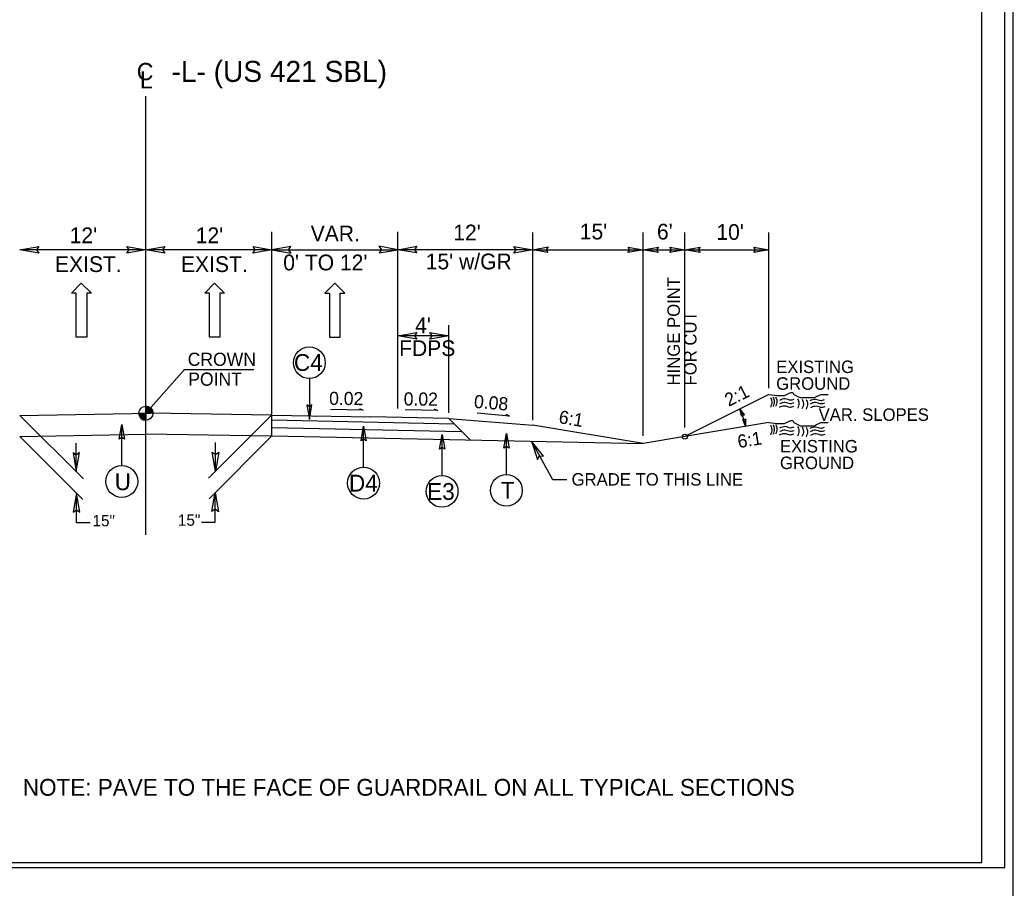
# Model space of a CAD drawing. Extents: x 573813 to 575363, y -54752 to -53123.
# Drawn here: x 574899.2 to 575006.7, y -53340.7 to -53246.8 of the extents above; entities that cross this region are included whole.
import ezdxf

# ---------------------------------------------------------------- set-up
doc = ezdxf.new("R2010")
doc.units = 0
for name, color, linetype in [('Old_Level_1', 7, 'Continuous'), ('Old_Level_11', 7, 'Continuous'), ('Old_Level_2', 7, 'Continuous'), ('Old_Level_3', 7, 'Continuous'), ('Old_Level_4', 7, 'Continuous'), ('Prop Pavement Schedule Description CELL', 7, 'Continuous'), ('Sheet Plot Border Inside CELL', 7, 'Continuous'), ('Sheet Plot Border Outside CELL', 7, 'Continuous'), ('Sheet Typical CELL', 7, 'Continuous'), ('Typical Grade Point Symbol CELL', 7, 'Continuous'), ('Typical ID Circle CELL', 7, 'Continuous'), ('Typical Terminator CELL', 7, 'Continuous'), ('Typical Text ID Circle CELL', 7, 'Continuous')]:
    doc.layers.add(name, color=color, linetype=linetype)

msp = doc.modelspace()

# ---------------------------------------------------------------- linework, layer by layer
at = {"layer": 'Old_Level_1'}
for p, q in [((574980.29, -53287.31), (574971.2, -53291.86)), ((574899.22, -53289.56), (574913.38, -53289.32)), ((574926.51, -53289.54), (574913.38, -53289.32)), ((574936.37, -53288.99), (574932.86, -53288.92)), ((574935.99, -53288.8), (574936.37, -53288.99)), ((574944.45, -53289.04), (574940.93, -53288.97)), ((574944.07, -53288.85), (574944.45, -53289.04)), ((574952.2, -53289.63), (574948.7, -53289.33)), ((574951.84, -53289.41), (574952.2, -53289.63)), ((574926.51, -53291.78), (574926.51, -53289.5)), ((574926.51, -53289.54), (574937.21, -53289.73)), ((574946.24, -53290.5), (574926.51, -53290.09)), ((574945.64, -53289.9), (574937.21, -53289.73)), ((574945.64, -53289.9), (574954.74, -53290.62)), ((574945.64, -53289.9), (574947.96, -53292.22)), ((574980.29, -53290.34), (574971.2, -53291.86)), ((574899.22, -53291.83), (574912.87, -53291.58)), ((574926.47, -53291.82), (574912.87, -53291.58)), ((574926.51, -53290.86), (574947.03, -53291.29)), ((574966.66, -53292.61), (574954.74, -53290.62)), ((574926.51, -53291.78), (574966.66, -53292.61)), ((574971.2, -53291.86), (574966.66, -53292.61))]:
    msp.add_line(p, q, dxfattribs=at)
for points in [[(574980.29, -53287.31), (574981.19, -53287.42), (574981.41, -53287.42), (574981.75, -53287.42), (574981.97, -53287.42), (574982.2, -53287.31), (574982.42, -53287.2), (574982.64, -53287.08), (574982.87, -53287.08), (574982.98, -53287.31), (574983.21, -53287.42), (574983.43, -53287.53), (574983.65, -53287.64), (574983.88, -53287.64), (574984.1, -53287.64), (574984.33, -53287.64), (574984.55, -53287.64), (574984.77, -53287.64), (574985, -53287.64), (574985.22, -53287.64), (574985.45, -53287.53), (574985.67, -53287.42), (574985.9, -53287.31), (574986.23, -53287.31), (574986.46, -53287.31), (574986.68, -53287.31)], [(574980.29, -53290.34), (574981.19, -53290.45), (574981.41, -53290.45), (574981.75, -53290.45), (574981.97, -53290.45), (574982.2, -53290.34), (574982.42, -53290.23), (574982.64, -53290.11), (574982.87, -53290.11), (574982.98, -53290.34), (574983.21, -53290.45), (574983.43, -53290.56), (574983.65, -53290.68), (574983.88, -53290.68), (574984.1, -53290.68), (574984.33, -53290.68), (574984.55, -53290.68), (574984.77, -53290.68), (574985, -53290.68), (574985.22, -53290.68), (574985.45, -53290.56), (574985.67, -53290.45), (574985.9, -53290.34), (574986.23, -53290.34), (574986.46, -53290.34), (574986.68, -53290.34)]]:
    msp.add_lwpolyline(points, dxfattribs=at)
msp.add_circle((574971.2, -53291.86), 0.27, dxfattribs=at)
msp.add_arc((574970.81, -53291.96), 7.04, 9.8122, 26.0666, dxfattribs=at)
at = {"layer": 'Old_Level_11'}
for p, q in [((574926.51, -53286.87), (574926.51, -53269.7)), ((574940.14, -53288.81), (574940.14, -53269.7)), ((574954.74, -53290.06), (574954.74, -53269.76)), ((574966.68, -53291.79), (574966.68, -53269.76)), ((574971.2, -53290.87), (574971.2, -53269.76)), ((574980.29, -53286.6), (574980.29, -53269.76)), ((574912.87, -53271.65), (574899.22, -53271.65)), ((574926.51, -53271.65), (574912.87, -53271.65)), ((574926.51, -53271.64), (574940.14, -53271.64)), ((574954.73, -53271.64), (574940.14, -53271.64)), ((574954.73, -53271.64), (574965.78, -53271.64)), ((574965.78, -53271.64), (574971.24, -53271.64)), ((574971.24, -53271.64), (574980.33, -53271.64)), ((574926.51, -53289.43), (574926.51, -53278.91)), ((574926.51, -53289.08), (574926.51, -53279.03)), ((574945.65, -53289.27), (574945.65, -53279.79)), ((574945.65, -53280.96), (574940.14, -53280.96)), ((574912.87, -53289.32), (574917.03, -53284.59)), ((574917.03, -53284.59), (574924.53, -53284.59)), ((574899.23, -53289.56), (574906.1, -53296.44)), ((574926.51, -53289.5), (574919.64, -53296.37)), ((574899.23, -53291.84), (574906.04, -53298.65)), ((574905.33, -53295.64), (574905.33, -53292.57)), ((574926.51, -53291.78), (574919.7, -53298.58)), ((574920.41, -53295.58), (574920.41, -53292.51)), ((574956.92, -53296.55), (574954.58, -53292.36)), ((574958.43, -53296.55), (574956.92, -53296.55)), ((574905.37, -53301.19), (574905.37, -53297.98)), ((574920.37, -53301.13), (574920.37, -53297.92)), ((574906.84, -53301.19), (574905.37, -53301.19)), ((574918.9, -53301.13), (574920.37, -53301.13))]:
    msp.add_line(p, q, dxfattribs=at)
for points in [[(574901.27, -53272), (574899.22, -53271.65), (574901.28, -53271.29), (574901.02, -53271.65)], [(574910.82, -53271.3), (574912.87, -53271.65), (574910.81, -53272.01), (574911.07, -53271.65)], [(574914.91, -53272), (574912.87, -53271.65), (574914.92, -53271.29), (574914.66, -53271.65)], [(574924.46, -53271.3), (574926.51, -53271.65), (574924.45, -53272.01), (574924.71, -53271.65)], [(574928.56, -53271.28), (574926.51, -53271.64), (574928.57, -53272), (574928.31, -53271.64)], [(574938.1, -53271.99), (574940.14, -53271.64), (574938.08, -53271.27), (574938.35, -53271.64)], [(574942.19, -53271.99), (574940.14, -53271.64), (574942.2, -53271.27), (574941.94, -53271.64)], [(574952.69, -53271.28), (574954.73, -53271.64), (574952.68, -53272), (574952.94, -53271.64)], [(574956.37, -53271.92), (574954.73, -53271.64), (574956.38, -53271.34), (574956.17, -53271.64)], [(574965.04, -53271.35), (574966.68, -53271.64), (574965.03, -53271.93), (574965.24, -53271.64)], [(574968.31, -53271.92), (574966.68, -53271.64), (574968.32, -53271.35), (574968.11, -53271.64)], [(574969.56, -53271.35), (574971.2, -53271.64), (574969.55, -53271.93), (574969.76, -53271.64)], [(574972.83, -53271.92), (574971.2, -53271.64), (574972.84, -53271.35), (574972.63, -53271.64)], [(574978.65, -53271.35), (574980.29, -53271.64), (574978.64, -53271.93), (574978.85, -53271.64)], [(574942.19, -53281.31), (574940.14, -53280.96), (574942.2, -53280.6), (574941.94, -53280.96)], [(574943.61, -53280.61), (574945.65, -53280.96), (574943.6, -53281.32), (574943.86, -53280.96)], [(574977.37, -53289.67), (574977.13, -53288.87), (574977.63, -53289.55), (574977.45, -53289.52)], [(574977.75, -53289.93), (574977.75, -53290.76), (574977.46, -53289.98), (574977.62, -53290.06)], [(574955.88, -53293.98), (574954.58, -53292.36), (574955.26, -53294.34), (574955.45, -53293.93)], [(574904.98, -53293.6), (574905.33, -53295.64), (574905.7, -53293.59), (574905.33, -53293.85)], [(574920.76, -53293.54), (574920.41, -53295.58), (574920.04, -53293.53), (574920.41, -53293.79)], [(574905.72, -53300.03), (574905.37, -53297.98), (574905.01, -53300.04), (574905.37, -53299.78)], [(574920.02, -53299.96), (574920.37, -53297.92), (574920.73, -53299.98), (574920.37, -53299.71)]]:
    msp.add_lwpolyline(points, close=True, dxfattribs=at)
at = {"layer": 'Old_Level_2'}
for p, q in [((574912.87, -53272.15), (574912.87, -53255.01)), ((574912.87, -53302.5), (574912.87, -53272.15))]:
    msp.add_line(p, q, dxfattribs=at)
for points in [[(574980.45, -53287.63), (574980.6, -53288.08), (574980.44, -53288.68)], [(574980.45, -53287.63), (574980.6, -53288.08), (574980.44, -53288.68)], [(574980.71, -53287.58), (574980.87, -53288.03), (574980.7, -53288.63)], [(574980.71, -53287.58), (574980.87, -53288.03), (574980.7, -53288.63)], [(574981, -53287.55), (574981.15, -53288), (574980.99, -53288.6)], [(574981, -53287.55), (574981.15, -53288), (574980.99, -53288.6)], [(574981.48, -53287.9), (574982.03, -53287.74), (574982.61, -53287.89), (574983.02, -53287.8)], [(574981.48, -53287.9), (574982.03, -53287.74), (574982.61, -53287.89), (574983.02, -53287.8)], [(574981.48, -53288.28), (574982.02, -53288.13), (574982.6, -53288.27), (574983.02, -53288.18)], [(574981.48, -53288.28), (574982.02, -53288.13), (574982.6, -53288.27), (574983.02, -53288.18)], [(574983.39, -53287.77), (574983.54, -53288.22), (574983.38, -53288.82)], [(574983.39, -53287.77), (574983.54, -53288.22), (574983.38, -53288.82)], [(574983.87, -53287.81), (574984.02, -53288.26), (574983.86, -53288.86)], [(574983.87, -53287.81), (574984.02, -53288.26), (574983.86, -53288.86)], [(574984.31, -53287.85), (574984.47, -53288.3), (574984.3, -53288.9)], [(574984.31, -53287.85), (574984.47, -53288.3), (574984.3, -53288.9)], [(574984.76, -53287.95), (574985.31, -53287.8), (574985.89, -53287.94), (574986.31, -53287.85)], [(574984.76, -53287.95), (574985.31, -53287.8), (574985.89, -53287.94), (574986.31, -53287.85)], [(574984.78, -53288.3), (574985.33, -53288.14), (574985.9, -53288.29), (574986.32, -53288.19)], [(574984.78, -53288.3), (574985.33, -53288.14), (574985.9, -53288.29), (574986.32, -53288.19)], [(574981.43, -53288.67), (574981.98, -53288.51), (574982.56, -53288.66), (574982.98, -53288.56)], [(574981.43, -53288.67), (574981.98, -53288.51), (574982.56, -53288.66), (574982.98, -53288.56)], [(574984.83, -53288.69), (574985.38, -53288.54), (574985.96, -53288.68), (574986.38, -53288.59)], [(574984.83, -53288.69), (574985.38, -53288.54), (574985.96, -53288.68), (574986.38, -53288.59)], [(574980.45, -53290.63), (574980.6, -53291.08), (574980.44, -53291.68)], [(574980.45, -53290.63), (574980.6, -53291.08), (574980.44, -53291.68)], [(574980.71, -53290.57), (574980.87, -53291.03), (574980.7, -53291.63)], [(574980.71, -53290.57), (574980.87, -53291.03), (574980.7, -53291.63)], [(574981, -53290.54), (574981.15, -53291), (574980.99, -53291.59)], [(574981, -53290.54), (574981.15, -53291), (574980.99, -53291.59)], [(574981.43, -53291.66), (574981.98, -53291.51), (574982.56, -53291.65), (574982.98, -53291.56)], [(574981.43, -53291.66), (574981.98, -53291.51), (574982.56, -53291.65), (574982.98, -53291.56)], [(574981.48, -53290.9), (574982.03, -53290.74), (574982.61, -53290.89), (574983.02, -53290.79)], [(574981.48, -53290.9), (574982.03, -53290.74), (574982.61, -53290.89), (574983.02, -53290.79)], [(574981.48, -53291.28), (574982.02, -53291.12), (574982.6, -53291.27), (574983.02, -53291.18)], [(574981.48, -53291.28), (574982.02, -53291.12), (574982.6, -53291.27), (574983.02, -53291.18)], [(574983.39, -53290.77), (574983.54, -53291.22), (574983.38, -53291.82)], [(574983.39, -53290.77), (574983.54, -53291.22), (574983.38, -53291.82)], [(574983.87, -53290.8), (574984.02, -53291.26), (574983.86, -53291.86)], [(574983.87, -53290.8), (574984.02, -53291.26), (574983.86, -53291.86)], [(574984.31, -53290.84), (574984.47, -53291.3), (574984.3, -53291.89)], [(574984.31, -53290.84), (574984.47, -53291.3), (574984.3, -53291.89)], [(574984.76, -53290.95), (574985.31, -53290.79), (574985.89, -53290.94), (574986.31, -53290.85)], [(574984.76, -53290.95), (574985.31, -53290.79), (574985.89, -53290.94), (574986.31, -53290.85)], [(574984.78, -53291.29), (574985.33, -53291.13), (574985.9, -53291.28), (574986.32, -53291.19)], [(574984.78, -53291.29), (574985.33, -53291.13), (574985.9, -53291.28), (574986.32, -53291.19)], [(574984.83, -53291.69), (574985.38, -53291.53), (574985.96, -53291.68), (574986.38, -53291.59)], [(574984.83, -53291.69), (574985.38, -53291.53), (574985.96, -53291.68), (574986.38, -53291.59)]]:
    msp.add_spline(points, degree=3, dxfattribs=at)
at = {"layer": 'Old_Level_4'}
for p, q in [((574904.82, -53276.32), (574905.88, -53275.25)), ((574905.88, -53275.25), (574906.97, -53276.32)), ((574919.23, -53276.32), (574920.28, -53275.25)), ((574920.28, -53275.25), (574921.37, -53276.32)), ((574933.33, -53275.25), (574932.24, -53276.32)), ((574934.39, -53276.32), (574933.33, -53275.25)), ((574905.33, -53276.32), (574904.82, -53276.32)), ((574905.33, -53281.1), (574905.33, -53276.32)), ((574906.97, -53276.32), (574906.46, -53276.32)), ((574906.46, -53276.32), (574906.46, -53281.1)), ((574919.74, -53276.32), (574919.23, -53276.32)), ((574919.74, -53281.1), (574919.74, -53276.32)), ((574921.37, -53276.32), (574920.86, -53276.32)), ((574920.86, -53276.32), (574920.86, -53281.1)), ((574932.24, -53276.32), (574932.75, -53276.32)), ((574932.75, -53276.32), (574932.75, -53281.1)), ((574933.88, -53281.1), (574933.88, -53276.32)), ((574933.88, -53276.32), (574934.39, -53276.32)), ((574906.46, -53281.1), (574905.33, -53281.1)), ((574920.86, -53281.1), (574919.74, -53281.1)), ((574932.75, -53281.1), (574933.88, -53281.1))]:
    msp.add_line(p, q, dxfattribs=at)
at = {"layer": 'Sheet Plot Border Inside CELL'}
msp.add_lwpolyline([(575005.81, -53127.33), (574672.33, -53127.33), (574672.33, -53338.46), (575005.81, -53338.46)], close=True, dxfattribs=at)
at = {"layer": 'Sheet Plot Border Outside CELL'}
msp.add_line((575006.71, -53342.95), (575006.71, -53122.83), dxfattribs=at)
msp.add_lwpolyline([(575006.71, -53122.83), (574669.73, -53122.83), (574669.73, -53342.95), (575006.71, -53342.95)], close=True, dxfattribs=at)
at = {"layer": 'Sheet Typical CELL'}
msp.add_lwpolyline([(575003.31, -53127.84), (574703.15, -53127.84), (574703.15, -53337.95), (575003.31, -53337.95)], close=True, dxfattribs=at)
at = {"layer": 'Typical Grade Point Symbol CELL'}
for p, q in [((574912.1, -53289.32), (574912.87, -53289.32)), ((574912.86, -53290.09), (574912.87, -53289.32)), ((574912.87, -53289.32), (574912.86, -53290.09)), ((574912.87, -53289.32), (574912.87, -53288.56)), ((574913.63, -53289.32), (574912.87, -53289.32))]:
    msp.add_line(p, q, dxfattribs=at)
for points in [[(574912.11, -53289.32), (574912.11, -53289.41)], [(574912.12, -53289.32), (574912.12, -53289.5)], [(574912.14, -53289.32), (574912.14, -53289.55)], [(574912.15, -53289.32), (574912.15, -53289.6)], [(574912.17, -53289.32), (574912.17, -53289.63)], [(574912.18, -53289.32), (574912.18, -53289.67)], [(574912.2, -53289.32), (574912.2, -53289.69)], [(574912.21, -53289.32), (574912.21, -53289.72)], [(574912.23, -53289.32), (574912.23, -53289.75)], [(574912.24, -53289.32), (574912.24, -53289.77)], [(574912.26, -53289.32), (574912.26, -53289.79)], [(574912.27, -53289.32), (574912.27, -53289.81)], [(574912.29, -53289.32), (574912.29, -53289.83)], [(574912.31, -53289.32), (574912.31, -53289.84)], [(574912.32, -53289.32), (574912.32, -53289.86)], [(574912.34, -53289.32), (574912.34, -53289.87)], [(574912.35, -53289.32), (574912.35, -53289.89)], [(574912.37, -53289.32), (574912.37, -53289.9)], [(574912.38, -53289.32), (574912.38, -53289.91)], [(574912.4, -53289.32), (574912.4, -53289.93)], [(574912.41, -53289.32), (574912.41, -53289.94)], [(574912.43, -53289.32), (574912.43, -53289.95)], [(574912.44, -53289.32), (574912.44, -53289.96)], [(574912.46, -53289.32), (574912.46, -53289.97)], [(574912.47, -53289.32), (574912.47, -53289.98)], [(574912.49, -53289.32), (574912.49, -53289.99)], [(574912.5, -53289.32), (574912.5, -53290)], [(574912.52, -53289.32), (574912.52, -53290)], [(574912.53, -53289.32), (574912.53, -53290.01)], [(574912.55, -53289.32), (574912.55, -53290.02)], [(574912.56, -53289.32), (574912.56, -53290.03)], [(574912.58, -53289.32), (574912.58, -53290.03)], [(574912.6, -53289.32), (574912.6, -53290.04)], [(574912.61, -53289.32), (574912.61, -53290.04)], [(574912.63, -53289.32), (574912.63, -53290.05)], [(574912.64, -53289.32), (574912.64, -53290.05)], [(574912.66, -53289.32), (574912.66, -53290.06)], [(574912.67, -53289.32), (574912.67, -53290.06)], [(574912.69, -53289.32), (574912.69, -53290.07)], [(574912.7, -53289.32), (574912.7, -53290.07)], [(574912.72, -53289.32), (574912.72, -53290.07)], [(574912.73, -53289.32), (574912.73, -53290.08)], [(574912.75, -53289.32), (574912.75, -53290.08)], [(574912.76, -53289.32), (574912.76, -53290.08)], [(574912.78, -53289.32), (574912.78, -53290.08)], [(574912.79, -53289.32), (574912.79, -53290.08)], [(574912.81, -53289.32), (574912.81, -53290.09)], [(574912.82, -53289.32), (574912.82, -53290.09)], [(574912.84, -53289.32), (574912.84, -53290.09)], [(574912.85, -53289.32), (574912.85, -53290.09), (574912.85, -53290.09)], [(574912.87, -53288.56), (574912.87, -53288.56), (574912.87, -53289.32)], [(574912.89, -53288.56), (574912.89, -53289.32)], [(574912.9, -53288.56), (574912.9, -53289.32)], [(574912.92, -53288.56), (574912.92, -53289.32)], [(574912.93, -53288.56), (574912.93, -53289.32)], [(574912.95, -53288.57), (574912.95, -53289.32)], [(574912.97, -53288.57), (574912.97, -53289.32)], [(574912.98, -53288.57), (574912.98, -53289.32)], [(574913, -53288.57), (574913, -53289.32)], [(574913.01, -53288.57), (574913.01, -53289.32)], [(574913.03, -53288.58), (574913.03, -53289.32)], [(574913.04, -53288.58), (574913.04, -53289.32)], [(574913.06, -53288.59), (574913.06, -53289.32)], [(574913.07, -53288.59), (574913.07, -53289.32)], [(574913.09, -53288.59), (574913.09, -53289.32)], [(574913.1, -53288.6), (574913.1, -53289.32)], [(574913.12, -53288.6), (574913.12, -53289.32)], [(574913.13, -53288.61), (574913.13, -53289.32)], [(574913.15, -53288.62), (574913.15, -53289.32)], [(574913.16, -53288.62), (574913.16, -53289.32)], [(574913.18, -53288.63), (574913.18, -53289.32)], [(574913.19, -53288.64), (574913.19, -53289.32)], [(574913.21, -53288.64), (574913.21, -53289.32)], [(574913.22, -53288.65), (574913.22, -53289.32)], [(574913.24, -53288.66), (574913.24, -53289.32)], [(574913.26, -53288.67), (574913.26, -53289.32)], [(574913.27, -53288.68), (574913.27, -53289.32)], [(574913.29, -53288.69), (574913.29, -53289.32)], [(574913.3, -53288.7), (574913.3, -53289.32)], [(574913.32, -53288.71), (574913.32, -53289.32)], [(574913.33, -53288.72), (574913.33, -53289.32)], [(574913.35, -53288.73), (574913.35, -53289.32)], [(574913.36, -53288.74), (574913.36, -53289.32)], [(574913.38, -53288.76), (574913.38, -53289.32)], [(574913.39, -53288.77), (574913.39, -53289.32)], [(574913.41, -53288.79), (574913.41, -53289.32)], [(574913.42, -53288.8), (574913.42, -53289.32)], [(574913.44, -53288.82), (574913.44, -53289.32)], [(574913.45, -53288.84), (574913.45, -53289.32)], [(574913.47, -53288.86), (574913.47, -53289.32)], [(574913.48, -53288.88), (574913.48, -53289.32)], [(574913.5, -53288.9), (574913.5, -53289.32)], [(574913.51, -53288.92), (574913.51, -53289.32)], [(574913.53, -53288.95), (574913.53, -53289.32)], [(574913.55, -53288.98), (574913.55, -53289.32)], [(574913.56, -53289.01), (574913.56, -53289.32)], [(574913.58, -53289.04), (574913.58, -53289.32)], [(574913.59, -53289.09), (574913.59, -53289.32)], [(574913.61, -53289.14), (574913.61, -53289.32)], [(574913.62, -53289.22), (574913.62, -53289.32)]]:
    msp.add_lwpolyline(points, dxfattribs=at)
msp.add_circle((574912.87, -53289.32), 0.763, dxfattribs=at)
for start, end in [(179.9905, 269.9905), (359.9905, 89.9905)]:
    msp.add_arc((574912.87, -53289.32), 0.763, start, end, dxfattribs=at)
at = {"layer": 'Typical ID Circle CELL'}
for p, q in [((574930.56, -53285.57), (574930.56, -53290.01)), ((574910.26, -53294.99), (574910.26, -53290.55)), ((574936.42, -53295.17), (574936.42, -53290.73)), ((574951.88, -53295.95), (574951.88, -53291.52)), ((574944.92, -53296.07), (574944.92, -53291.63))]:
    msp.add_line(p, q, dxfattribs=at)
for centre in [(574930.56, -53283.86), (574910.26, -53296.71), (574936.42, -53296.89), (574944.92, -53297.78), (574951.88, -53297.67)]:
    msp.add_circle(centre, 1.72, dxfattribs=at)
at = {"layer": 'Typical Terminator CELL'}
for points in [[(574930.28, -53288.42), (574930.56, -53290.01), (574930.84, -53288.41), (574930.56, -53288.62)], [(574909.99, -53292.14), (574910.26, -53290.55), (574910.54, -53292.15), (574910.26, -53291.95)], [(574936.15, -53292.32), (574936.42, -53290.73), (574936.71, -53292.33), (574936.42, -53292.13)], [(574951.61, -53293.11), (574951.88, -53291.52), (574952.16, -53293.12), (574951.88, -53292.91)], [(574944.64, -53293.22), (574944.92, -53291.63), (574945.2, -53293.23), (574944.92, -53293.02)]]:
    msp.add_lwpolyline(points, close=True, dxfattribs=at)

# ---------------------------------------------------------------- texts
at = {"layer": 'Old_Level_1'}
for s, height, rotation, p in [('VAR.', 1.705, 359.9998, (574930.7, -53270.74)), ("12'", 1.705, 0.0002, (574904.62, -53270.93)), ("12'", 1.705, 0.0002, (574918.26, -53270.93)), ("0' TO 12'", 1.705, 359.9998, (574927.73, -53273.87)), ('EXIST.', 1.705, 0.0002, (574903.03, -53274.05)), ('EXIST.', 1.705, 0.0002, (574916.67, -53274.05)), ('HINGE POINT', 1.3498, 90, (574970.65, -53286.32)), ('FOR CUT ', 1.35, 90, (574972.45, -53286.32)), ('EXISTING', 1.35, 360, (574981.07, -53284.98)), ('GROUND', 1.35, 360, (574981.07, -53286.79)), ('0.02', 1.421, 359.3937, (574932.69, -53288.42)), ('0.02', 1.421, 359.3937, (574940.76, -53288.48)), ('2:1', 1.421, 26.565, (574975.94, -53288.64)), ('0.08', 1.421, 355.3327, (574948.33, -53288.74)), ('6:1', 1.421, 350.5376, (574957.47, -53290.39)), ('VAR. SLOPES', 1.3502, 360, (574985.66, -53290.15)), ('6:1', 1.421, 9.4634, (574977.01, -53293.11)), ('EXISTING', 1.35, 360, (574981.48, -53293.57)), ('GROUND', 1.35, 360, (574981.48, -53295.37)), ('NOTE: PAVE TO THE FACE OF GUARDRAIL ON ALL TYPICAL SECTIONS', 1.8192, 360, (574899.55, -53330.71))]:
    msp.add_text(s, height=height, rotation=rotation, dxfattribs=at).set_placement(p)
at = {"layer": 'Old_Level_11'}
for s, height, rotation, p in [("12'", 1.705, 0.0002, (574946.13, -53270.63)), ("15'", 1.705, 360, (574959.82, -53270.52)), ("6'", 1.705, 360, (574968.17, -53270.53)), ("10'", 1.705, 360, (574974.6, -53270.57)), ("15' w/GR", 1.705, 0.0002, (574943.15, -53273.76)), ("4'", 1.705, 359.9982, (574942, -53280.67)), ('FDPS', 1.705, 0.0018, (574940.27, -53283.14)), ('GRADE TO THIS LINE', 1.3502, 360, (574958.93, -53297.16))]:
    msp.add_text(s, height=height, rotation=rotation, dxfattribs=at).set_placement(p)
at = {"layer": 'Old_Level_2'}
for s, rotation, p in [('C', 359.9999, (574911.88, -53253.3)), ('L', 359.9468, (574912.21, -53254.19))]:
    msp.add_text(s, height=1.87, rotation=rotation, dxfattribs=at).set_placement(p)
at = {"layer": 'Old_Level_3'}
for s, height, p in [('-L- (US 421 SBL)', 2.2739, (574915.64, -53253.48)), ('CROWN', 1.421, (574917.39, -53284.2)), ('POINT', 1.421, (574917.45, -53286.35))]:
    msp.add_text(s, height=height, rotation=359.9982, dxfattribs=at).set_placement(p)
at = {"layer": 'Prop Pavement Schedule Description CELL'}
for s, p in [('C4', (574928.89, -53284.75)), ('U ', (574909.49, -53297.65)), ('D4', (574934.84, -53297.8)), ('E3', (574943.31, -53298.7))]:
    msp.add_text(s, height=1.819, dxfattribs=at).set_placement(p)
msp.add_text('T', height=1.82, rotation=360, dxfattribs=at).set_placement((574951.28, -53298.58))
at = {"layer": 'Typical Text ID Circle CELL'}
msp.add_text('15"', height=1.23, rotation=360, dxfattribs=at).set_placement((574907.1, -53301.56))
msp.add_text('15"', height=1.23, dxfattribs=at).set_placement((574916.34, -53301.5))

doc.saveas('drawing.dxf')
